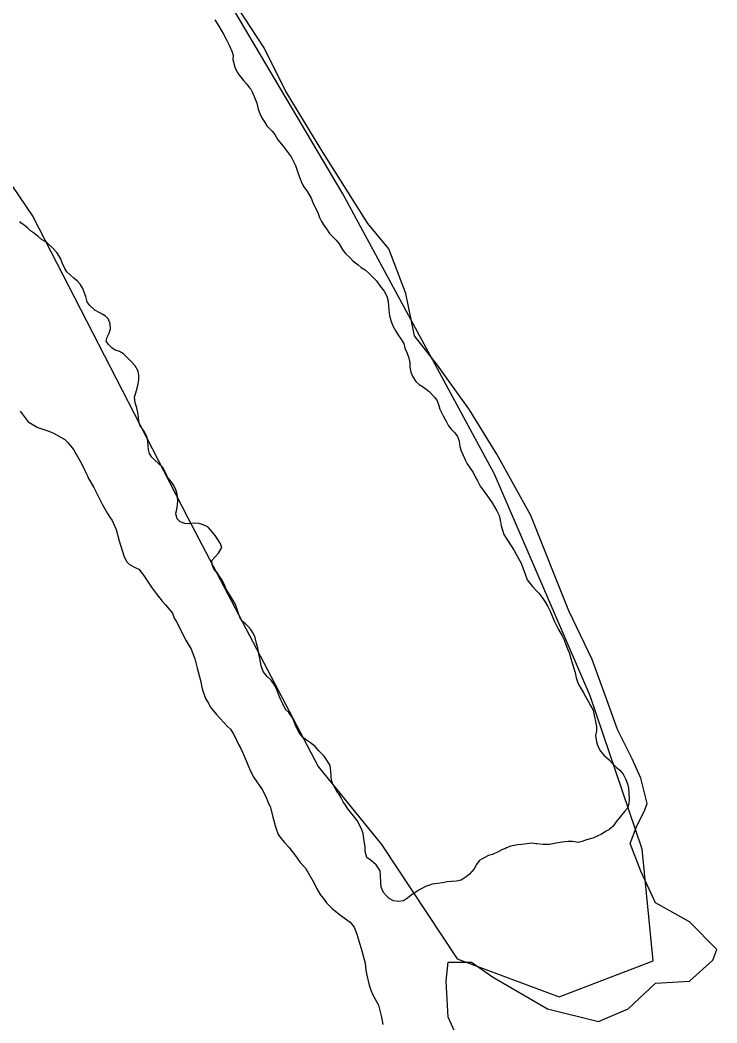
# Model space of a CAD drawing. Extents: x 3172231 to 3210228, y 940198 to 965780.
# Drawn here: x 3189862 to 3190380, y 946440 to 947185 of the extents above; entities that cross this region are included whole.
import ezdxf

# ---------------------------------------------------------------- set-up
doc = ezdxf.new("R2010")
doc.units = 0
for name, color, linetype in [('V-BORW-LINE', 7, 'Continuous'), ('V-SITE-VEGE', 7, 'Continuous'), ('V-TOPO-SHOR', 7, 'Continuous')]:
    doc.layers.add(name, color=color, linetype=linetype)

msp = doc.modelspace()

# ---------------------------------------------------------------- linework, layer by layer
at = {"layer": 'V-BORW-LINE'}
for points in [[(3190101.875, 947056.304), (3189975.602, 947269.793)], [(3189781.953, 947171.525), (3189871.473, 947039.484)], [(3190214.434, 946847.969), (3190101.875, 947056.304)], [(3189871.473, 947039.484), (3189986.664, 946815.506)], [(3190285.534, 946683.117), (3190214.434, 946847.969)], [(3189986.664, 946815.506), (3190083.574, 946630.662)], [(3190324.185, 946569.138), (3190285.534, 946683.117)], [(3190083.574, 946630.662), (3190130.573, 946572.643)], [(3190130.573, 946572.643), (3190186.762, 946487.731)], [(3190332.501, 946486.254), (3190324.185, 946569.138)], [(3190186.762, 946487.731), (3190262.568, 946459.372)], [(3190262.568, 946459.372), (3190332.501, 946486.254)]]:
    msp.add_lwpolyline(points, dxfattribs=at)
at = {"layer": 'V-SITE-VEGE'}
for p, q in [((3190043.389, 947164.739), (3190016.662, 947205.635)), ((3190059.109, 947133.278), (3190043.389, 947164.739)), ((3190085.836, 947089.231), (3190059.109, 947133.278)), ((3190120.422, 947034.177), (3190085.836, 947089.231)), ((3190136.143, 947015.298), (3190120.422, 947034.177)), ((3190148.72, 946982.266), (3190136.143, 947015.298)), ((3190155.009, 946950.805), (3190148.72, 946982.266)), ((3190172.3, 946928.783), (3190155.009, 946950.805)), ((3190195.883, 946895.748), (3190172.3, 946928.783)), ((3189862.057, 946894.653), (3189868.109, 946886.807)), ((3190216.32, 946862.714), (3190195.883, 946895.748)), ((3189868.109, 946886.807), (3189875.348, 946882.6)), ((3189875.348, 946882.6), (3189883.354, 946879.844)), ((3189883.354, 946879.844), (3189886.987, 946878.291)), ((3189886.987, 946878.291), (3189895.318, 946873.692)), ((3189895.318, 946873.692), (3189897.467, 946871.443)), ((3189897.467, 946871.443), (3189901.745, 946866.204)), ((3189901.745, 946866.204), (3189907.738, 946855.79)), ((3190241.473, 946817.097), (3190216.32, 946862.714)), ((3189907.738, 946855.79), (3189910.185, 946850.598)), ((3189910.185, 946850.598), (3189911.94, 946847.254)), ((3189911.94, 946847.254), (3189912.98, 946844.659)), ((3189912.98, 946844.659), (3189916.857, 946837.964)), ((3189916.857, 946837.964), (3189923.173, 946825.709)), ((3189923.173, 946825.709), (3189927.044, 946818.647)), ((3189927.044, 946818.647), (3189929.168, 946815.295)), ((3190260.34, 946769.905), (3190241.473, 946817.097)), ((3189929.168, 946815.295), (3189930.589, 946813.427)), ((3189930.589, 946813.427), (3189933.368, 946806.759)), ((3189933.368, 946806.759), (3189935.738, 946798.264)), ((3189935.738, 946798.264), (3189939.146, 946787.178)), ((3189939.146, 946787.178), (3189941.251, 946783.092)), ((3189941.251, 946783.092), (3189943.399, 946780.839)), ((3189943.399, 946780.839), (3189948.106, 946778.16)), ((3189948.106, 946778.16), (3189950.289, 946777.376)), ((3189950.289, 946777.376), (3189953.852, 946772.891)), ((3189953.852, 946772.891), (3189960.23, 946763.202)), ((3190269.771, 946746.31), (3190260.34, 946769.905)), ((3189960.23, 946763.202), (3189963.068, 946759.098)), ((3189963.068, 946759.098), (3189967.705, 946753.486)), ((3189967.705, 946753.486), (3189970.212, 946750.859)), ((3189970.212, 946750.859), (3189975.199, 946744.506)), ((3189975.199, 946744.506), (3189976.579, 946740.803)), ((3190287.064, 946710.13), (3190269.771, 946746.31)), ((3189976.579, 946740.803), (3189977.994, 946738.569)), ((3189977.994, 946738.569), (3189985.359, 946724.087)), ((3189985.359, 946724.087), (3189989.246, 946717.759)), ((3189989.246, 946717.759), (3189992.017, 946710.724)), ((3189992.017, 946710.724), (3189993.686, 946703.712)), ((3190298.07, 946680.244), (3190287.064, 946710.13)), ((3189993.686, 946703.712), (3189996.037, 946694.487)), ((3189996.037, 946694.487), (3189997.356, 946688.216)), ((3189997.356, 946688.216), (3189999.76, 946681.19)), ((3189999.76, 946681.19), (3190002.23, 946677.096)), ((3190002.23, 946677.096), (3190003.281, 946674.87)), ((3190305.93, 946658.221), (3190298.07, 946680.244)), ((3190003.281, 946674.87), (3190007.918, 946669.256)), ((3190007.918, 946669.256), (3190016.144, 946660.259)), ((3190016.144, 946660.259), (3190018.303, 946658.375)), ((3190018.303, 946658.375), (3190020.425, 946655.022)), ((3190020.425, 946655.022), (3190021.832, 946652.419)), ((3190316.934, 946636.197), (3190305.93, 946658.221)), ((3190021.832, 946652.419), (3190024.271, 946646.859)), ((3190024.271, 946646.859), (3190026.032, 946643.883)), ((3190026.032, 946643.883), (3190027.439, 946641.282)), ((3190027.439, 946641.282), (3190030.21, 946634.245)), ((3190030.21, 946634.245), (3190032.987, 946627.577)), ((3190323.224, 946622.041), (3190316.934, 946636.197)), ((3190032.987, 946627.577), (3190035.801, 946622.373)), ((3190035.801, 946622.373), (3190041.826, 946613.428)), ((3190327.938, 946603.165), (3190323.224, 946622.041)), ((3190041.826, 946613.428), (3190044.64, 946608.224)), ((3190044.64, 946608.224), (3190046.371, 946603.781)), ((3190046.371, 946603.781), (3190048.118, 946600.071)), ((3190326.367, 946598.446), (3190327.938, 946603.165)), ((3190048.118, 946600.071), (3190049.787, 946593.06)), ((3190049.787, 946593.06), (3190052.165, 946584.934)), ((3190320.08, 946585.861), (3190326.367, 946598.446)), ((3190315.361, 946573.277), (3190320.08, 946585.861)), ((3190052.165, 946584.934), (3190053.887, 946580.125)), ((3190053.887, 946580.125), (3190054.944, 946578.263)), ((3190054.944, 946578.263), (3190058.515, 946574.145)), ((3190058.515, 946574.145), (3190061.739, 946570.768)), ((3190061.739, 946570.768), (3190067.432, 946563.295)), ((3190323.224, 946552.827), (3190315.361, 946573.277)), ((3190067.432, 946563.295), (3190070.271, 946559.192)), ((3190070.271, 946559.192), (3190074.209, 946555.064)), ((3190074.209, 946555.064), (3190075.258, 946552.84)), ((3190075.258, 946552.84), (3190075.975, 946552.088)), ((3190075.975, 946552.088), (3190080.552, 946543.908)), ((3190334.227, 946529.232), (3190323.224, 946552.827)), ((3190080.552, 946543.908), (3190082.301, 946540.199)), ((3190082.301, 946540.199), (3190085.121, 946535.362)), ((3190085.121, 946535.362), (3190087.259, 946532.745)), ((3190087.259, 946532.745), (3190089.749, 946529.384)), ((3190089.749, 946529.384), (3190093.688, 946525.253)), ((3190359.381, 946515.074), (3190334.227, 946529.232)), ((3190093.688, 946525.253), (3190099.453, 946520.717)), ((3190099.453, 946520.717), (3190107.389, 946515.027)), ((3190107.389, 946515.027), (3190110.238, 946511.292)), ((3190110.238, 946511.292), (3190112.316, 946506.106)), ((3190379.818, 946494.625), (3190359.381, 946515.074)), ((3190112.316, 946506.106), (3190116.058, 946493.544)), ((3190116.058, 946493.544), (3190117.072, 946489.851)), ((3190117.072, 946489.851), (3190118.407, 946484.318)), ((3190376.672, 946486.761), (3190379.818, 946494.625)), ((3190118.407, 946484.318), (3190119.022, 946479.167)), ((3190178.592, 946471.03), (3190180.16, 946485.188)), ((3190180.16, 946485.188), (3190197.454, 946485.188)), ((3190197.454, 946485.188), (3190213.174, 946474.176)), ((3190359.381, 946471.03), (3190376.672, 946486.761)), ((3190119.022, 946479.167), (3190119.669, 946475.482)), ((3190119.669, 946475.482), (3190121.33, 946468.106)), ((3190213.174, 946474.176), (3190254.05, 946450.581)), ((3190121.33, 946468.106), (3190122.71, 946464.405)), ((3190180.16, 946444.287), (3190178.592, 946471.03)), ((3190313.788, 946450.581), (3190334.227, 946469.457)), ((3190334.227, 946469.457), (3190359.381, 946471.03)), ((3190122.71, 946464.405), (3190124.449, 946460.327)), ((3190124.449, 946460.327), (3190128.317, 946453.266)), ((3190128.317, 946453.266), (3190130.679, 946444.404)), ((3190130.679, 946444.404), (3190131.649, 946438.879)), ((3190197.454, 946406.535), (3190180.16, 946444.287)), ((3190254.05, 946450.581), (3190291.781, 946441.142)), ((3190291.781, 946441.142), (3190313.788, 946450.581))]:
    msp.add_line(p, q, dxfattribs=at)
at = {"layer": 'V-TOPO-SHOR'}
for points in [[(3190006.687, 947185.684), (3190009.816, 947180.742), (3190011.37, 947177.865), (3190013.13, 947174.983), (3190015.067, 947171.082), (3190017.588, 947166.154), (3190019.323, 947162.259), (3190020.265, 947159.193), (3190020.193, 947156.152), (3190021.682, 947150.436), (3190023.421, 947146.743), (3190024.981, 947144.068), (3190028.146, 947140.546), (3190030.515, 947137.853), (3190032.477, 947134.967), (3190033.466, 947133.929), (3190034.437, 947132.079), (3190035.979, 947128.596), (3190038.095, 947123.677), (3190039.004, 947119.191), (3190040.145, 947115.919), (3190041.689, 947112.638), (3190043.651, 947109.75), (3190045.408, 947106.869), (3190049.369, 947102.717), (3190051.339, 947100.237), (3190053.479, 947096.332), (3190057.43, 947091.777), (3190059.791, 947088.676), (3190063.531, 947083.72), (3190065.085, 947080.845), (3190066.628, 947077.359), (3190068.327, 947072.044), (3190069.667, 947068.563), (3190071.385, 947064.059), (3190072.946, 947061.387), (3190075.495, 947057.674), (3190078.225, 947052.945), (3190079.573, 947049.869), (3190081.312, 947046.176), (3190083.249, 947042.277), (3190084.582, 947038.592), (3190085.936, 947035.721), (3190087.699, 947033.042), (3190089.659, 947030.155), (3190092.017, 947026.853), (3190094.392, 947024.365), (3190096.772, 947022.075), (3190096.971, 947021.868), (3190099.135, 947018.977), (3190101.87, 947014.451), (3190103.84, 947011.968), (3190107.012, 947008.851), (3190109.394, 947006.564), (3190113.174, 947003.432), (3190115.564, 947001.55), (3190118.364, 946999.861), (3190121.141, 946997.157), (3190125.106, 946993.211), (3190126.892, 946991.546), (3190127.283, 946990.927), (3190129.64, 946987.626), (3190132.598, 946983.905), (3190134.539, 946980.208), (3190135.467, 946976.534), (3190135.786, 946972.874), (3190136.12, 946969.823), (3190136.432, 946965.759), (3190137.746, 946961.264), (3190139.094, 946958.19), (3190141.232, 946954.284), (3190142.793, 946951.612), (3190145.541, 946947.692), (3190147.304, 946945.013), (3190148.036, 946941.546), (3190149.379, 946938.269), (3190149.561, 946937.454), (3190150.727, 946935.195), (3190151.64, 946930.913), (3190151.558, 946927.466), (3190152.283, 946923.796), (3190153.825, 946920.31), (3190156.176, 946916.806), (3190158.558, 946914.518)], [(3189923.63, 946966.499), (3189921.226, 946967.773), (3189917.619, 946969.683), (3189913.648, 946973.429), (3189911.883, 946975.905), (3189910.963, 946979.985), (3189909.616, 946983.059), (3189908.667, 946985.922), (3189906.712, 946989.01), (3189904.737, 946991.288), (3189901.95, 946993.586), (3189899.169, 946996.084), (3189896.789, 946998.374), (3189895.421, 947000.637), (3189895.036, 947001.456), (3189893.682, 947004.329), (3189892.345, 947007.811), (3189889.416, 947012.749), (3189886.447, 947015.862), (3189881.877, 947020.025), (3189877.876, 947022.352), (3189875.49, 947024.437), (3189872.702, 947026.732), (3189869.911, 947028.828), (3189867.527, 947030.912), (3189865.34, 947032.79), (3189864.943, 947033.204), (3189862.944, 947034.47), (3189861.959, 947035.709)], [(3190059.355, 946672.992), (3190057.219, 946677.1), (3190055.476, 946680.59), (3190054.331, 946683.66), (3190053.197, 946687.135), (3190051.458, 946690.828), (3190048.708, 946694.748), (3190045.527, 946697.459), (3190042.57, 946701.18), (3190041.251, 946705.473), (3190040.54, 946709.749), (3190039.258, 946715.664), (3190038.721, 946718.719), (3190037.403, 946723.01), (3190036.673, 946726.475), (3190035.127, 946729.758), (3190033.567, 946732.433), (3190031.592, 946734.71), (3190029.409, 946736.791), (3190027.017, 946738.673), (3190025.463, 946741.55), (3190024.125, 946745.03), (3190023.181, 946748.096), (3190022.032, 946750.963), (3190020.482, 946754.041), (3190018.526, 946757.132), (3190016.966, 946759.806), (3190015.202, 946762.483), (3190013.855, 946765.559), (3190011.725, 946769.87), (3190009.957, 946772.346), (3190008.194, 946775.025), (3190007.6, 946775.648), (3190005.827, 946777.921), (3190004.678, 946780.788), (3190004.547, 946783.833), (3190006.834, 946786.215), (3190009.542, 946789.193), (3190012.075, 946793.396), (3190010.731, 946796.672), (3190008.968, 946799.351), (3190007.006, 946802.239), (3190005.036, 946804.719), (3190001.479, 946808.657), (3189998.065, 946810.158), (3189995.249, 946811.238), (3189991.4, 946811.531), (3189988.142, 946810.998), (3189984.499, 946811.289), (3189981.074, 946812.383), (3189978.695, 946814.67), (3189977.767, 946818.344), (3189977.779, 946818.953), (3189978.451, 946821.574), (3189979.139, 946825.006), (3189979.217, 946828.25), (3189978.721, 946833.131), (3189977.783, 946836.399), (3189975.848, 946840.301), (3189974.078, 946842.777), (3189971.713, 946845.673), (3189970.365, 946848.747), (3189968.428, 946852.646), (3189964.651, 946855.98), (3189962.272, 946858.268), (3189959.89, 946860.558), (3189958.329, 946863.23), (3189957.383, 946866.093), (3189957.252, 946869.139), (3189956.916, 946872.19), (3189956.386, 946875.449), (3189954.84, 946878.732), (3189952.884, 946881.82), (3189951.116, 946884.296), (3189950.381, 946887.561), (3189949.685, 946892.445), (3189948.779, 946897.133), (3189947.653, 946901.014), (3189947.141, 946905.083), (3189948.028, 946908.309), (3189949.124, 946911.731), (3189949.808, 946914.963), (3189950.289, 946918.197), (3189950.361, 946921.238), (3189949.828, 946924.496), (3189947.485, 946928.406), (3189944.724, 946931.717), (3189942.14, 946934.009), (3189938.972, 946937.329), (3189935.969, 946939.025), (3189932.748, 946940.114), (3189930.151, 946941.798), (3189927.773, 946944.288), (3189926.008, 946946.764), (3189926.888, 946949.787), (3189928.375, 946952.593), (3189929.266, 946956.019), (3189928.949, 946959.679), (3189927.812, 946963.154), (3189925.629, 946965.235), (3189923.63, 946966.499)], [(3190158.558, 946914.518), (3190161.759, 946912.618), (3190165.743, 946909.48), (3190170.099, 946904.915), (3190171.866, 946902.439), (3190173.017, 946899.572), (3190173.949, 946896.103), (3190176.472, 946891.173), (3190178.799, 946886.655), (3190180.355, 946883.778), (3190180.355, 946883.778), (3190182.325, 946881.298), (3190185.102, 946878.594), (3190187.068, 946875.912), (3190188.406, 946872.432), (3190188.92, 946868.361), (3190189.862, 946865.297), (3190191.011, 946862.43), (3190192.745, 946858.532), (3190194.296, 946855.454), (3190196.454, 946852.36), (3190198.609, 946849.062), (3190200.159, 946845.984), (3190201.912, 946842.9), (3190203.852, 946838.998), (3190206.211, 946835.9), (3190210.53, 946829.713), (3190212.892, 946826.614), (3190216.404, 946820.648), (3190217.944, 946817.163), (3190219.052, 946812.471), (3190219.386, 946809.419), (3190221.469, 946803.083), (3190223.619, 946799.583), (3190226.564, 946795.456), (3190229.099, 946791.135), (3190230.853, 946788.05), (3190232.409, 946785.175), (3190234.355, 946781.679), (3190235.694, 946778.199), (3190237.408, 946773.493), (3190238.936, 946769.399), (3190242.674, 946764.443), (3190245.248, 946761.744), (3190247.427, 946759.462), (3190250.376, 946755.538), (3190252.332, 946752.448), (3190254.091, 946749.566), (3190255.834, 946746.077), (3190257.561, 946741.776), (3190259.107, 946738.495), (3190260.655, 946735.415), (3190262.212, 946732.537), (3190264.935, 946727.604), (3190266.289, 946724.732), (3190267.626, 946721.253), (3190268.771, 946718.183), (3190269.922, 946715.314), (3190271.237, 946710.82), (3190272.564, 946706.933), (3190273.498, 946703.464), (3190274.44, 946700.398), (3190275.161, 946696.525), (3190276.494, 946692.843), (3190278.051, 946689.965), (3190280.785, 946685.439), (3190282.137, 946682.566), (3190284.082, 946679.072), (3190286.026, 946675.375), (3190287.783, 946672.494), (3190288.887, 946667.597), (3190289.616, 946664.132), (3190290.337, 946660.261), (3190290.261, 946657.015), (3190289.571, 946653.585), (3190290.271, 946648.901), (3190291.416, 946645.831), (3190293.353, 946641.932), (3190295.721, 946639.036), (3190299.694, 946635.493), (3190301.869, 946633.006), (3190305.244, 946629.883), (3190307.628, 946627.8), (3190310.198, 946624.898), (3190312.136, 946620.999), (3190313.479, 946617.72), (3190314.214, 946614.458), (3190314.331, 946610.802), (3190314.636, 946606.536), (3190314.347, 946602.891), (3190313.461, 946599.665), (3190311.169, 946597.082), (3190307.829, 946593.103), (3190305.328, 946590.32), (3190302.588, 946585.923)], [(3190302.588, 946585.923), (3190300.112, 946584.156), (3190299.489, 946583.562), (3190297.437, 946582.595), (3190293.933, 946580.242), (3190290.859, 946578.894), (3190287.576, 946577.35), (3190282.88, 946576.039), (3190279.81, 946574.894), (3190276.748, 946574.153), (3190272.505, 946574.864), (3190269.261, 946574.94), (3190264.786, 946574.436), (3190260.307, 946573.729), (3190255.41, 946572.627), (3190250.747, 946572.736), (3190246.088, 946573.049), (3190245.277, 946573.068), (3190242.651, 946573.535), (3190238.586, 946573.225), (3190234.922, 946572.703), (3190231.668, 946572.373), (3190226.777, 946571.474), (3190225.958, 946571.087), (3190223.5, 946570.131), (3190222.679, 946569.744), (3190220.43, 946568.986), (3190217.346, 946567.233), (3190213.039, 946565.306), (3190210.178, 946564.357), (3190206.895, 946562.811), (3190205.457, 946562.033), (3190203.608, 946561.062), (3190203.188, 946560.464), (3190201.093, 946557.673), (3190199.399, 946554.67), (3190196.061, 946550.691), (3190193.581, 946548.721), (3190189.665, 946546.175), (3190186.2, 946545.444), (3190182.54, 946545.125), (3190179.489, 946544.791), (3190176.028, 946544.265), (3190172.161, 946543.746), (3190168.294, 946543.228), (3190165.634, 946542.276), (3190163.379, 946541.315), (3190158.245, 946538.596), (3190155.357, 946536.634), (3190152.678, 946534.87), (3190149.991, 946532.704), (3190146.903, 946530.748), (3190143.237, 946530.223), (3190139.598, 946530.715), (3190136.391, 946532.415), (3190134.207, 946534.494), (3190132.035, 946536.98), (3190130.302, 946540.875), (3190130.189, 946544.732), (3190129.896, 946549.608), (3190129.573, 946553.065), (3190126.636, 946557.597), (3190123.052, 946560.522), (3190119.663, 946563.037), (3190118.553, 946567.526), (3190118.426, 946570.774), (3190117.559, 946577.084), (3190117.037, 946580.748), (3190115.886, 946583.615), (3190113.955, 946587.719), (3190112.394, 946590.392), (3190109.838, 946593.902), (3190107.672, 946596.589), (3190105.497, 946599.075), (3190103.733, 946601.754), (3190102.175, 946604.429), (3190100.43, 946607.918), (3190098.865, 946610.388), (3190097.872, 946611.224), (3190096.315, 946614.101), (3190094.364, 946617.392), (3190093.422, 946620.458), (3190093.088, 946623.51), (3190092.975, 946627.366), (3190092.457, 946631.233), (3190089.917, 946635.349), (3190087.955, 946638.237), (3190083.99, 946642.186), (3190081.23, 946645.495), (3190077.844, 946648.213), (3190074.844, 946650.109), (3190071.856, 946652.411), (3190069.882, 946654.689), (3190068.329, 946657.769), (3190068.133, 946657.976), (3190068.34, 946658.174), (3190066.58, 946661.056), (3190065.446, 946664.531), (3190063.896, 946667.612), (3190061.737, 946670.704), (3190059.355, 946672.992)]]:
    msp.add_lwpolyline(points, dxfattribs=at)

doc.saveas('drawing.dxf')
